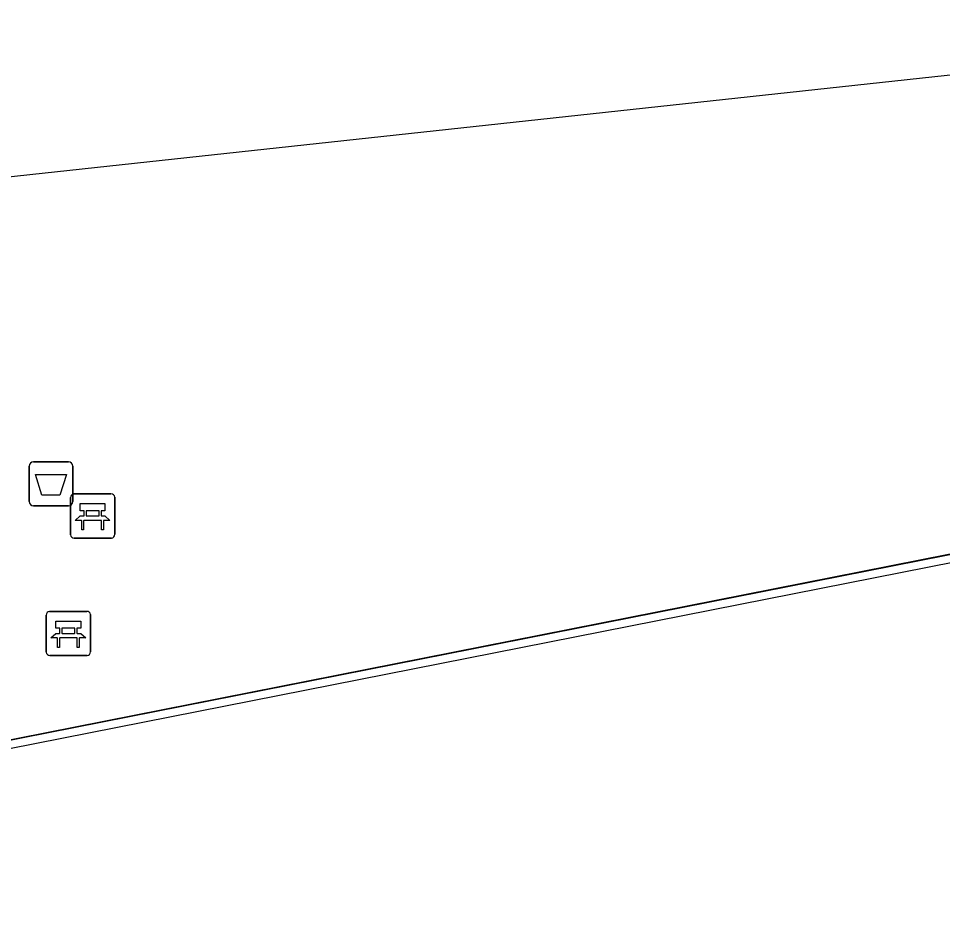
# Model space of a CAD drawing. Extents: x 161087 to 161922, y 382574 to 383873.
# Drawn here: x 161250.11 to 161271.02, y 383587.39 to 383607.72 of the extents above; entities that cross this region are included whole.
import ezdxf

# ---------------------------------------------------------------- set-up
doc = ezdxf.new("R2010")
doc.units = 0
for name, color, linetype in [('IMGEO_Afvalbak', 7, 'Continuous'), ('IMGEO_Bank', 7, 'Continuous'), ('IMGEO_Lijnafwatering', 7, 'Continuous'), ('IMGEO_Pand', 7, 'Continuous'), ('IMGEO_Pand_overbouw', 7, 'Continuous'), ('IMGEO_Voetgangersgebied_open', 7, 'Continuous')]:
    doc.layers.add(name, color=color, linetype=linetype)

msp = doc.modelspace()

# ---------------------------------------------------------------- linework, layer by layer
at = {"layer": 'IMGEO_Afvalbak'}
for p, q in [((161250.446, 383597.682), (161251.236, 383597.682)), ((161251.236, 383597.682), (161250.446, 383597.682)), ((161250.346, 383596.782), (161250.346, 383597.582)), ((161250.346, 383597.582), (161250.346, 383596.782)), ((161251.336, 383597.582), (161251.336, 383596.782)), ((161251.336, 383596.782), (161251.336, 383597.582)), ((161251.236, 383596.682), (161250.446, 383596.682)), ((161250.446, 383596.682), (161251.236, 383596.682))]:
    msp.add_line(p, q, dxfattribs=at)
msp.add_lwpolyline([(161250.489, 383597.396), (161251.193, 383597.396), (161251.044, 383596.926), (161250.638, 383596.926), (161250.489, 383597.396)], dxfattribs=at)
for centre, start, end in [((161250.446, 383597.582), 90, 180), ((161250.446, 383597.582), 90, 180), ((161251.236, 383597.582), 0, 90), ((161251.236, 383597.582), 360, 90), ((161250.446, 383596.782), 180, 270), ((161250.446, 383596.782), 180, 270), ((161251.236, 383596.782), 270, 0), ((161251.236, 383596.782), 270, 0)]:
    msp.add_arc(centre, 0.1, start, end, dxfattribs=at)
at = {"layer": 'IMGEO_Bank'}
for p, q in [((161251.284, 383596.03), (161251.284, 383596.871)), ((161251.284, 383596.871), (161251.284, 383596.03)), ((161251.359, 383596.955), (161252.2, 383596.955)), ((161252.2, 383596.955), (161251.359, 383596.955)), ((161252.284, 383596.88), (161252.284, 383596.039)), ((161252.284, 383596.039), (161252.284, 383596.88)), ((161251.593, 383596.461), (161251.593, 383596.567)), ((161251.637, 383596.567), (161251.637, 383596.461)), ((161251.925, 383596.573), (161251.643, 383596.573)), ((161251.643, 383596.455), (161251.925, 383596.455)), ((161251.931, 383596.461), (161251.931, 383596.567)), ((161251.975, 383596.567), (161251.975, 383596.461)), ((161251.981, 383596.353), (161251.588, 383596.353)), ((161252.209, 383595.955), (161251.368, 383595.955)), ((161251.368, 383595.955), (161252.209, 383595.955)), ((161250.81, 383594.295), (161251.651, 383594.295)), ((161251.651, 383594.295), (161250.81, 383594.295)), ((161250.735, 383593.37), (161250.735, 383594.211)), ((161250.735, 383594.211), (161250.735, 383593.37)), ((161251.735, 383594.22), (161251.735, 383593.379)), ((161251.735, 383593.379), (161251.735, 383594.22)), ((161251.044, 383593.801), (161251.044, 383593.907)), ((161251.088, 383593.907), (161251.088, 383593.801)), ((161251.376, 383593.913), (161251.094, 383593.913)), ((161251.382, 383593.801), (161251.382, 383593.907)), ((161251.426, 383593.907), (161251.426, 383593.801)), ((161251.432, 383593.693), (161251.039, 383593.693)), ((161251.094, 383593.795), (161251.376, 383593.795)), ((161251.66, 383593.295), (161250.819, 383593.295)), ((161250.819, 383593.295), (161251.66, 383593.295))]:
    msp.add_line(p, q, dxfattribs=at)
for points in [[(161251.587, 383596.573), (161251.501, 383596.573), (161251.501, 383596.734), (161252.064, 383596.734), (161252.064, 383596.573), (161251.981, 383596.573)], [(161251.531, 383596.353), (161251.389, 383596.353), (161251.501, 383596.455), (161251.587, 383596.455)], [(161251.981, 383596.455), (161252.064, 383596.455), (161252.176, 383596.353), (161252.037, 383596.353)], [(161251.581, 383596.346), (161251.581, 383596.139), (161251.538, 383596.139), (161251.538, 383596.346)], [(161252.031, 383596.346), (161252.031, 383596.139), (161251.987, 383596.139), (161251.987, 383596.346)], [(161251.038, 383593.913), (161250.952, 383593.913), (161250.952, 383594.074), (161251.515, 383594.074), (161251.515, 383593.913), (161251.432, 383593.913)], [(161250.982, 383593.693), (161250.84, 383593.693), (161250.952, 383593.795), (161251.038, 383593.795)], [(161251.032, 383593.686), (161251.032, 383593.479), (161250.989, 383593.479), (161250.989, 383593.686)], [(161251.432, 383593.795), (161251.515, 383593.795), (161251.627, 383593.693), (161251.488, 383593.693)], [(161251.482, 383593.686), (161251.482, 383593.479), (161251.438, 383593.479), (161251.438, 383593.686)]]:
    msp.add_lwpolyline(points, dxfattribs=at)
for centre, radius, start, end in [((161251.362, 383596.877), 0.0779, 92.4484, 184.2845), ((161251.362, 383596.877), 0.0779, 92.4484, 184.2845), ((161252.206, 383596.877), 0.0779, 2.4484, 94.2845), ((161252.206, 383596.877), 0.0779, 2.4484, 94.2845), ((161251.586, 383596.566), 0.00671, 2.8957, 87.1043), ((161251.586, 383596.462), 0.00671, 272.8957, 357.1043), ((161251.643, 383596.566), 0.00671, 92.8957, 177.1043), ((161251.643, 383596.462), 0.00671, 182.8957, 267.1043), ((161251.925, 383596.566), 0.00671, 2.8957, 87.1043), ((161251.925, 383596.462), 0.00671, 272.8957, 357.1043), ((161251.982, 383596.566), 0.00671, 92.8957, 177.1043), ((161251.982, 383596.462), 0.00671, 182.8957, 267.1043), ((161251.531, 383596.346), 0.00671, 2.8957, 87.1043), ((161251.588, 383596.346), 0.00671, 92.8957, 177.1043), ((161251.98, 383596.346), 0.00671, 2.8957, 87.1043), ((161252.037, 383596.346), 0.00671, 92.8957, 177.1043), ((161251.362, 383596.033), 0.0779, 182.4484, 274.2845), ((161251.362, 383596.033), 0.0779, 182.4484, 274.2845), ((161252.206, 383596.033), 0.0779, 272.4484, 4.2845), ((161252.206, 383596.033), 0.0779, 272.4484, 4.2845), ((161250.813, 383594.217), 0.0779, 92.4484, 184.2845), ((161250.813, 383594.217), 0.0779, 92.4484, 184.2845), ((161251.657, 383594.217), 0.0779, 2.4484, 94.2845), ((161251.657, 383594.217), 0.0779, 2.4484, 94.2845), ((161251.037, 383593.906), 0.00671, 2.8957, 87.1043), ((161251.094, 383593.906), 0.00671, 92.8957, 177.1043), ((161251.376, 383593.906), 0.00671, 2.8957, 87.1043), ((161251.433, 383593.906), 0.00671, 92.8957, 177.1043), ((161250.982, 383593.686), 0.00671, 2.8957, 87.1043), ((161251.039, 383593.686), 0.00671, 92.8957, 177.1043), ((161251.037, 383593.802), 0.00671, 272.8957, 357.1043), ((161251.094, 383593.802), 0.00671, 182.8957, 267.1043), ((161251.376, 383593.802), 0.00671, 272.8957, 357.1043), ((161251.433, 383593.802), 0.00671, 182.8957, 267.1043), ((161251.431, 383593.686), 0.00671, 2.8957, 87.1043), ((161251.488, 383593.686), 0.00671, 92.8957, 177.1043), ((161250.813, 383593.373), 0.0779, 182.4484, 274.2845), ((161250.813, 383593.373), 0.0779, 182.4484, 274.2845), ((161251.657, 383593.373), 0.0779, 272.4484, 4.2845), ((161251.657, 383593.373), 0.0779, 272.4484, 4.2845)]:
    msp.add_arc(centre, radius, start, end, dxfattribs=at)
at = {"layer": 'IMGEO_Lijnafwatering'}
for points in [[(161255.637, 383592.512), (161275.846, 383596.506)], [(161231.377, 383587.719), (161255.637, 383592.512)]]:
    msp.add_lwpolyline(points, dxfattribs=at)
at = {"layer": 'IMGEO_Pand'}
msp.add_lwpolyline([(161229.294, 383601.906), (161230.775, 383602.066), (161282.97, 383607.719)], dxfattribs=at)
at = {"layer": 'IMGEO_Pand_overbouw'}
msp.add_lwpolyline([(161281.107, 383597.349), (161234.541, 383588.148), (161206.793, 383582.665), (161185.162, 383578.391), (161185.959, 383574.357), (161187.317, 383567.484), (161189.659, 383555.631), (161285.604, 383574.589), (161284.625, 383579.543), (161283.27, 383586.404)], close=True, dxfattribs=at)
at = {"layer": 'IMGEO_Voetgangersgebied_open'}
msp.add_lwpolyline([(161167.03, 383574.999), (161167.087, 383575.006), (161311.987, 383603.664)], dxfattribs=at)

doc.saveas('drawing.dxf')
